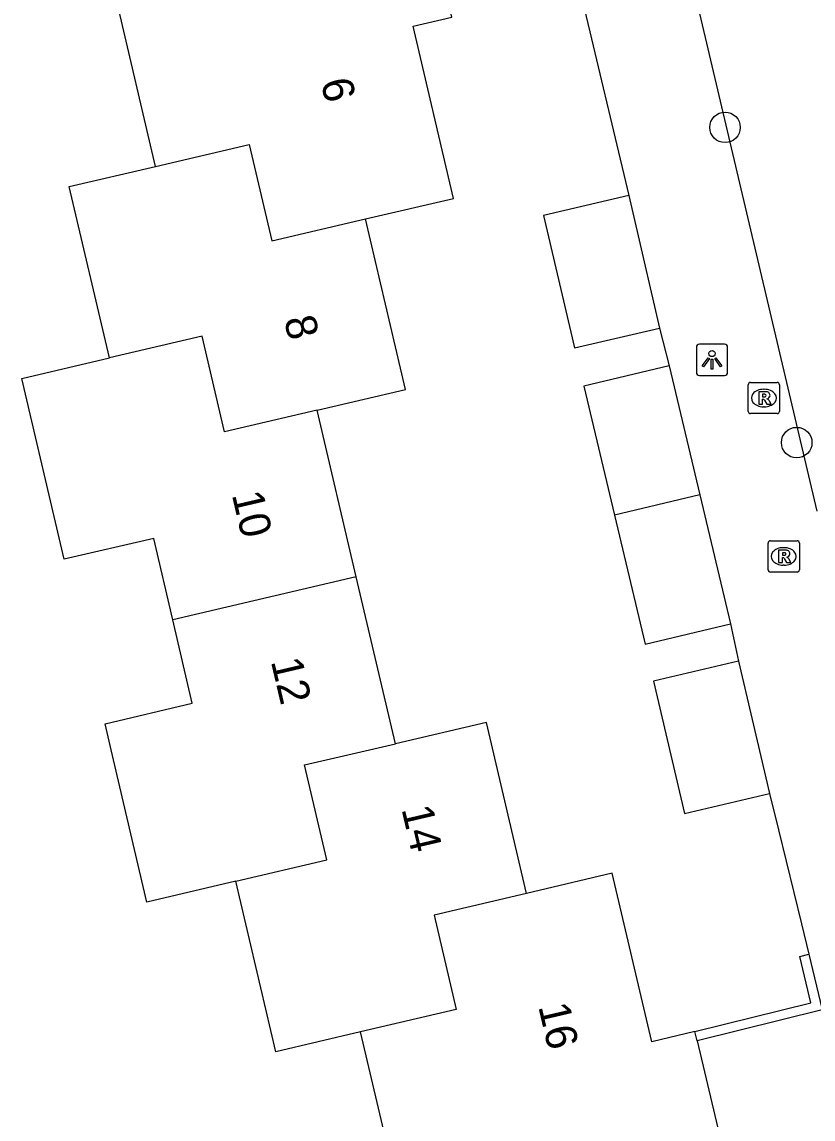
# Model space of a CAD drawing. Extents: x 158038 to 159242, y 380133 to 381214.
# Drawn here: x 159092.95 to 159118.26, y 380625.6 to 380660.72 of the extents above; entities that cross this region are included whole.
import ezdxf

# ---------------------------------------------------------------- set-up
doc = ezdxf.new("R2010")
doc.units = 0
for name, color, linetype in [('IMGEO_Boom', 7, 'Continuous'), ('IMGEO_Lichtpunt', 7, 'Continuous'), ('IMGEO_Muur', 7, 'Continuous'), ('IMGEO_Pand', 7, 'Continuous'), ('IMGEO_Pand_nummerreeks', 7, 'Continuous'), ('IMGEO_Rioolput', 7, 'Continuous'), ('IMGEO_Voetpad_open', 7, 'Continuous')]:
    doc.layers.add(name, color=color, linetype=linetype)

msp = doc.modelspace()

# ---------------------------------------------------------------- linework, layer by layer
at = {"layer": 'IMGEO_Boom'}
for centre in [(159115.442, 380657.343), (159117.736, 380647.253)]:
    msp.add_circle(centre, 0.489, dxfattribs=at)
at = {"layer": 'IMGEO_Lichtpunt'}
for p, q in [((159114.528, 380650.306), (159114.528, 380649.499)), ((159114.528, 380650.306), (159114.528, 380649.499)), ((159115.43, 380650.401), (159114.622, 380650.401)), ((159115.43, 380650.401), (159114.622, 380650.401)), ((159115.524, 380649.499), (159115.524, 380650.306)), ((159115.524, 380649.499), (159115.524, 380650.306)), ((159114.622, 380649.405), (159115.43, 380649.405)), ((159114.622, 380649.405), (159115.43, 380649.405))]:
    msp.add_line(p, q, dxfattribs=at)
for points in [[(159114.902, 380649.97), (159114.941, 380649.942), (159114.753, 380649.68), (159114.715, 380649.707), (159114.902, 380649.97)], [(159115.004, 380649.922), (159115.051, 380649.922), (159115.051, 380649.6), (159115.004, 380649.6), (159115.004, 380649.922)], [(159115.114, 380649.942), (159115.152, 380649.969), (159115.339, 380649.707), (159115.3, 380649.679), (159115.114, 380649.942)]]:
    msp.add_lwpolyline(points, dxfattribs=at)
msp.add_circle((159115.027, 380650.104), 0.0994, dxfattribs=at)
for centre, start, end in [((159114.622, 380650.306), 90, 180), ((159114.622, 380650.306), 90, 180), ((159115.43, 380650.306), 0, 90), ((159115.43, 380650.306), 0, 90), ((159114.622, 380649.499), 180, 270), ((159114.622, 380649.499), 180, 270), ((159115.43, 380649.499), 270, 0), ((159115.43, 380649.499), 270, 360)]:
    msp.add_arc(centre, 0.0946, start, end, dxfattribs=at)
at = {"layer": 'IMGEO_Muur'}
for points in [[(159114.48, 380628.401), (159118.186, 380629.324), (159117.837, 380630.81), (159118.129, 380630.879)], [(159118.129, 380630.879), (159118.546, 380629.104)], [(159118.546, 380629.104), (159114.549, 380628.109)]]:
    msp.add_lwpolyline(points, dxfattribs=at)
at = {"layer": 'IMGEO_Pand'}
for points in [[(159103.942, 380654.411), (159106.752, 380655.069), (159105.462, 380660.576), (159106.698, 380660.865), (159106.012, 380663.795)], [(159097.219, 380656.094), (159095.967, 380661.439)], [(159097.219, 380656.094), (159100.219, 380656.796), (159100.942, 380653.709), (159103.942, 380654.411)], [(159095.744, 380649.963), (159094.46, 380655.448), (159097.219, 380656.094)], [(159112.363, 380655.16), (159109.636, 380654.526), (159110.621, 380650.286), (159113.349, 380650.921)], [(159112.363, 380655.16), (159113.349, 380650.921)], [(159102.392, 380648.293), (159105.22, 380648.955), (159103.942, 380654.411)], [(159102.392, 380648.293), (159099.426, 380647.599), (159098.71, 380650.657), (159095.744, 380649.963)], [(159097.772, 380641.578), (159097.161, 380644.188), (159094.301, 380643.518), (159092.945, 380649.308), (159095.744, 380649.963)], [(159113.65, 380649.712), (159110.926, 380649.063), (159111.908, 380644.935)], [(159113.65, 380649.712), (159114.632, 380645.583)], [(159103.642, 380642.955), (159102.392, 380648.293)], [(159114.632, 380645.583), (159111.908, 380644.935)], [(159114.632, 380645.583), (159115.614, 380641.455)], [(159111.908, 380644.935), (159112.89, 380640.807), (159115.614, 380641.455)], [(159103.642, 380642.955), (159097.772, 380641.578)], [(159104.893, 380637.617), (159103.642, 380642.955)], [(159099.791, 380633.217), (159096.941, 380632.55), (159095.8, 380637.419), (159095.604, 380638.255), (159098.397, 380638.909), (159097.772, 380641.578)], [(159115.875, 380640.259), (159113.149, 380639.62), (159114.141, 380635.386), (159116.867, 380636.025)], [(159115.875, 380640.259), (159116.867, 380636.025)], [(159109.088, 380632.825), (159107.806, 380638.299), (159104.893, 380637.617)], [(159099.791, 380633.217), (159102.698, 380633.897), (159101.986, 380636.936), (159104.893, 380637.617)], [(159114.48, 380628.401), (159113.098, 380628.072), (159111.834, 380633.468), (159109.088, 380632.825)], [(159103.773, 380628.393), (159101.07, 380627.76), (159099.791, 380633.217)], [(159109.088, 380632.825), (159106.132, 380632.133), (159106.839, 380629.112), (159103.773, 380628.393)], [(159105.02, 380623.141), (159103.773, 380628.393)], [(159114.549, 380628.109), (159114.48, 380628.401)], [(159114.549, 380628.109), (159115.213, 380625.315)]]:
    msp.add_lwpolyline(points, dxfattribs=at)
at = {"layer": 'IMGEO_Rioolput'}
for p, q in [((159116.185, 380648.254), (159116.185, 380649.106)), ((159116.26, 380649.18), (159117.112, 380649.18)), ((159117.186, 380649.106), (159117.186, 380648.254)), ((159116.673, 380648.96), (159116.698, 380648.96)), ((159116.696, 380648.4), (159116.671, 380648.4)), ((159117.112, 380648.18), (159116.26, 380648.18)), ((159116.82, 380643.185), (159116.82, 380644.037)), ((159116.895, 380644.111), (159117.747, 380644.111)), ((159117.308, 380643.891), (159117.333, 380643.891)), ((159117.821, 380644.037), (159117.821, 380643.185)), ((159117.747, 380643.111), (159116.895, 380643.111)), ((159117.331, 380643.331), (159117.306, 380643.331))]:
    msp.add_line(p, q, dxfattribs=at)
for points in [[(159116.185, 380648.254), (159116.185, 380649.106)], [(159116.26, 380649.18), (159117.112, 380649.18)], [(159117.186, 380649.106), (159117.186, 380648.254)], [(159116.774, 380648.878), (159116.522, 380648.88), (159116.522, 380648.48)], [(159116.7, 380648.799), (159116.646, 380648.799), (159116.646, 380648.718)], [(159116.522, 380648.48), (159116.646, 380648.48), (159116.646, 380648.642), (159116.657, 380648.642)], [(159116.646, 380648.718), (159116.698, 380648.718)], [(159116.704, 380648.613), (159116.775, 380648.48), (159116.915, 380648.48), (159116.85, 380648.606)], [(159117.112, 380648.18), (159116.26, 380648.18)], [(159116.82, 380643.185), (159116.82, 380644.037)], [(159116.895, 380644.111), (159117.747, 380644.111)], [(159117.409, 380643.809), (159117.157, 380643.811), (159117.157, 380643.411)], [(159117.821, 380644.037), (159117.821, 380643.185)], [(159117.157, 380643.411), (159117.281, 380643.411), (159117.281, 380643.573), (159117.292, 380643.573)], [(159117.335, 380643.73), (159117.281, 380643.73), (159117.281, 380643.649)], [(159117.281, 380643.649), (159117.333, 380643.649)], [(159117.339, 380643.544), (159117.41, 380643.411), (159117.55, 380643.411), (159117.485, 380643.537)], [(159117.747, 380643.111), (159116.895, 380643.111)]]:
    msp.add_lwpolyline(points, dxfattribs=at)
for centre, radius, start, end in [((159116.262, 380649.104), 0.0765, 91.552, 178.448), ((159116.262, 380649.104), 0.0765, 91.552, 178.448), ((159117.11, 380649.104), 0.0765, 1.552, 88.448), ((159117.11, 380649.104), 0.0765, 1.552, 88.448), ((159116.682, 380648.907), 0.19, 274.7715, 282.9687), ((159116.706, 380648.703), 0.0964, 77.0061, 93.1865), ((159116.72, 380648.76), 0.0378, 276.6634, 79.6772), ((159116.773, 380648.768), 0.109, 350.3612, 89.416), ((159116.771, 380648.768), 0.112, 277.5842, 350.9817), ((159116.656, 380648.589), 0.0533, 26.0293, 88.6989), ((159116.755, 380648.553), 0.108, 29.5134, 73.7905), ((159116.262, 380648.256), 0.0765, 181.552, 268.448), ((159116.262, 380648.256), 0.0765, 181.552, 268.448), ((159117.11, 380648.256), 0.0765, 271.552, 358.448), ((159117.11, 380648.256), 0.0765, 271.552, 358.448), ((159116.897, 380644.035), 0.0765, 91.552, 178.448), ((159116.897, 380644.035), 0.0765, 91.552, 178.448), ((159117.408, 380643.699), 0.109, 350.3612, 89.416), ((159117.745, 380644.035), 0.0765, 1.552, 88.448), ((159117.745, 380644.035), 0.0765, 1.552, 88.448), ((159117.291, 380643.52), 0.0533, 26.0293, 88.6989), ((159117.317, 380643.838), 0.19, 274.7715, 282.9687), ((159117.341, 380643.634), 0.0964, 77.0061, 93.1865), ((159117.355, 380643.691), 0.0378, 276.6634, 79.6772), ((159117.406, 380643.699), 0.112, 277.5842, 350.9817), ((159117.39, 380643.484), 0.108, 29.5134, 73.7905), ((159116.897, 380643.187), 0.0765, 181.552, 268.448), ((159116.897, 380643.187), 0.0765, 181.552, 268.448), ((159117.745, 380643.187), 0.0765, 271.552, 358.448), ((159117.745, 380643.187), 0.0765, 271.552, 358.448)]:
    msp.add_arc(centre, radius, start, end, dxfattribs=at)
for centre, major_axis, ratio, start_param, end_param in [((159116.672, 380648.68), (-0.387, 0.002), 0.722429, 4.712389, 7.853982), ((159116.697, 380648.68), (-0.39, 0.002), 0.717154, 1.570796, 4.712389), ((159117.307, 380643.611), (-0.387, 0.002), 0.722429, 4.712389, 7.853982), ((159117.332, 380643.611), (-0.39, 0.002), 0.717154, 1.570796, 4.712389)]:
    msp.add_ellipse(centre, major_axis=major_axis, ratio=ratio, start_param=start_param, end_param=end_param, dxfattribs=at)
at = {"layer": 'IMGEO_Voetpad_open'}
for points in [[(159118.394, 380645.059), (159110.575, 380678.237)], [(159107.791, 380674.38), (159112.363, 380655.16)], [(159113.349, 380650.921), (159113.65, 380649.712)], [(159115.614, 380641.455), (159115.875, 380640.259)], [(159116.867, 380636.025), (159117.153, 380634.859), (159117.891, 380631.85), (159118.129, 380630.879)]]:
    msp.add_lwpolyline(points, dxfattribs=at)

# ---------------------------------------------------------------- texts
at = {"layer": 'IMGEO_Pand_nummerreeks'}
for s, rotation, p in [('6', 283.2738, (159102.501, 380658.802)), ('8', 283.1831, (159101.325, 380651.2)), ('10', 283.1846, (159099.657, 380645.59)), ('12', 283.1846, (159100.906, 380640.258)), ('14', 283.181, (159105.085, 380635.531)), ('16', 283.1835, (159109.462, 380629.211))]:
    msp.add_text(s, height=1, rotation=rotation, dxfattribs=at).set_placement(p)

doc.saveas('drawing.dxf')
